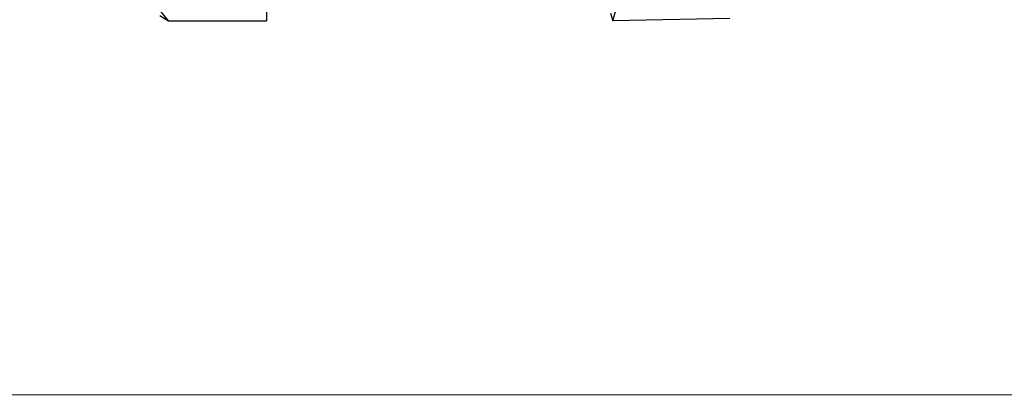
# Model space of a CAD drawing. Header units: millimetres. Extents: x 1114507 to 93926427, y 174473 to 817039.
# Tile 440 of 483: x 2220054 to 2222441, y 763991 to 764902. Entities that reach past the tile are written whole.
import ezdxf

# ---------------------------------------------------------------- set-up
doc = ezdxf.new("R2010")
doc.units = ezdxf.units.MM
doc.styles.add('Суннат', font='ariali.ttf', dxfattribs={"height": 250})

msp = doc.modelspace()

# ---------------------------------------------------------------- linework, layer by layer
at = {"color": 7, "linetype": 'Continuous', "lineweight": 9, "elevation": -2718483}
msp.add_lwpolyline([(2210427, 772809.4), (2229627.9, 772809.4), (2229626.2, 763992.8), (2210427, 763992.8)], close=True, dxfattribs=at)
at = {"color": 7, "linetype": 'Continuous', "lineweight": -2, "elevation": -2718483}
for points in [[(2220414.2, 764899.8), (2220393.5, 764925.6), (2220393.5, 764925.6)], [(2220651.9, 764925.6), (2220651.9, 764899.8), (2220651.9, 764899.8)], [(2221491.8, 764899.8), (2221499.5, 764925.6), (2221499.5, 764925.6)], [(2220393.5, 764912.7), (2220414.2, 764899.8), (2220414.2, 764899.8)], [(2220414.2, 764899.8), (2220651.9, 764899.8), (2220651.9, 764899.8)], [(2221486.6, 764917.9), (2221491.8, 764899.8), (2221491.8, 764899.8)], [(2221776, 764905), (2221491.8, 764899.8), (2221491.8, 764899.8)]]:
    msp.add_lwpolyline(points, dxfattribs=at)

# ---------------------------------------------------------------- texts
at = {"color": 0, "insert": (2009132.2, 765254.1), "char_height": 200, "width": 5434.652, "attachment_point": 1, "style": 'Суннат'}
msp.add_mtext('\\pi1694.65184;{\\fISOCPEUR|b0|i0|c204|p34;\\LВвод от солнечных панелей к \\fISOCPEUR|b0|i0|c0|p34;\\P\\pi3194.65184;\\fISOCPEUR|b0|i0|c204|p34;инвертор с крыши }', dxfattribs=at)

doc.saveas('drawing.dxf')
